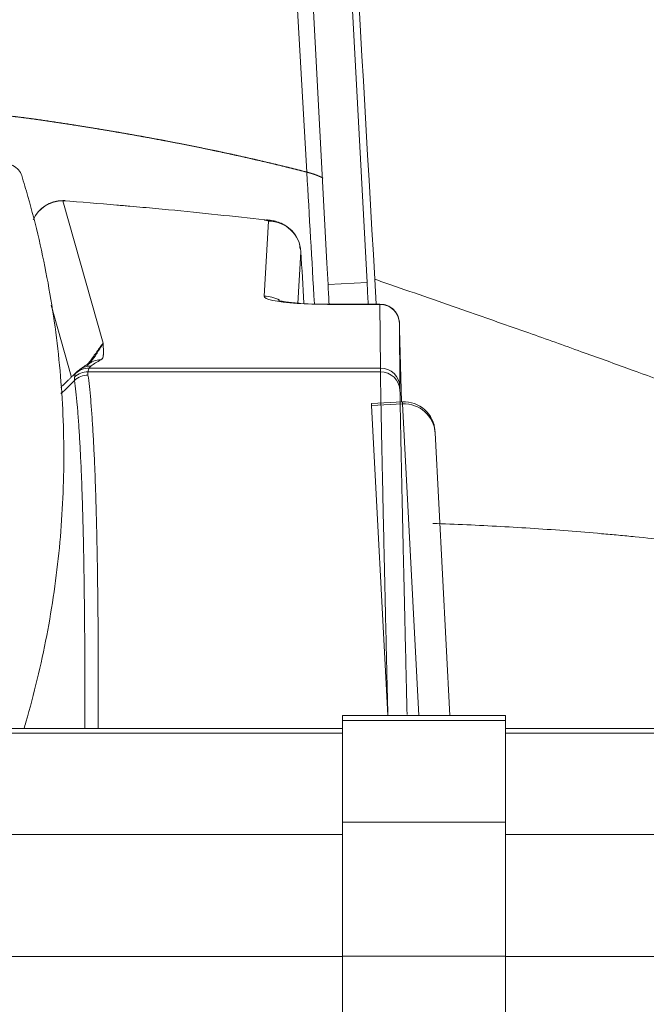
# Model space of a CAD drawing. Header units: millimetres. Extents: x 0 to 594, y 0 to 420.
# Tile 1049 of 1056: x 490.95 to 495.76, y 177.07 to 184.63. Entities that reach past the tile are written whole.
import ezdxf

# ---------------------------------------------------------------- set-up
doc = ezdxf.new("R2010")
doc.units = ezdxf.units.MM
doc.layers.add('1', color=7, linetype='Continuous', true_color=0xffffff)
doc.styles.add('Arial', font='txt')
doc.dimstyles.get("Standard").update_dxf_attribs({"dimtxt": 0.18, "dimasz": 0.18, "dimexe": 0.18, "dimexo": 0.0625, "dimgap": 0.09, "dimtad": 0, "dimtih": 1, "dimtoh": 1, "dimdec": 4, "dimzin": 0, "dimdsep": 46, "dimtxsty": 'Standard', "dimcen": 0.09, "dimadec": 0, "dimazin": 0, "dimtfac": 1, "dimtdec": 4, "dimtofl": 0, "dimtmove": 0, "dimatfit": 3, "dimfxl": 0, "dimtolj": 1, "dimtzin": 0, "dimarcsym": 0})

# ---------------------------------------------------------------- blocks, each defined once
blk = doc.blocks.new('_U3')
at = {"layer": '1', "color": 18, "lineweight": 18}
for p, q in [((427.5249, 148.1683), (427.5249, 219.7488)), ((512.5249, 148.1683), (512.5249, 219.7488)), ((427.5249, 217.7488), (463.9417, 217.7488)), ((512.5249, 217.7488), (476.1081, 217.7488))]:
    blk.add_line(p, q, dxfattribs=at)
at = {"layer": '1', "color": 18}
for points in [[(427.5249, 217.7488), (431.0249, 218.6866), (431.0249, 216.811)], [(512.5249, 217.7488), (509.0249, 216.811), (509.0249, 218.6866)]]:
    blk.add_solid(points, dxfattribs=at)
at = {"layer": '1', "color": 18, "linetype": 'Continuous', "lineweight": 13, "char_height": 3.5, "attachment_point": 7, "line_spacing_factor": 1.047437, "style": 'Arial'}
for s, insert in [('\\fArial|b0|i0;\\W1.0000;1.70', (465.6272, 215.113)), ('\\fArial|b0|i0;\\W1.0000;DEFLATED TUBES WIDTH', (440.3214, 208.0533))]:
    blk.add_mtext(s, dxfattribs=dict(at, insert=insert))

msp = doc.modelspace()

# ---------------------------------------------------------------- linework, layer by layer
at = {"layer": '1', "color": 155, "linetype": 'Continuous', "lineweight": 18}
for p, q in [((492.9921, 194.2866), (493.6137, 182.6086)), ((493.3054, 182.7571), (492.6925, 194.271)), ((493.3141, 182.5931), (493.3054, 182.7571)), ((493.712, 182.443), (493.3108, 182.4431)), ((493.3108, 182.4431), (493.3108, 182.4414)), ((493.8787, 181.6921), (493.8634, 182.2505)), ((493.8845, 181.6924), (493.6467, 181.68)), ((493.6467, 181.68), (493.6476, 181.6639)), ((493.6476, 181.6639), (493.7724, 179.2824)), ((494.1354, 181.4551), (494.1348, 181.4671)), ((494.1354, 181.4551), (494.2493, 179.2824)), ((494.6749, 179.2823), (493.4249, 179.2823)), ((493.4249, 179.2823), (493.4249, 179.2449)), ((493.4249, 179.2449), (493.4249, 178.4653)), ((494.6749, 179.2823), (494.6749, 179.2449)), ((494.6749, 178.4653), (494.6749, 179.2449)), ((493.4244, 179.1823), (446.6253, 179.1823)), ((496.2154, 179.1823), (494.6742, 179.1823)), ((493.4249, 178.4653), (493.4249, 177.4354)), ((494.6749, 177.4354), (494.6749, 178.4653)), ((493.4249, 177.4354), (493.4249, 173.3241)), ((494.6749, 173.3241), (494.6749, 177.4354))]:
    msp.add_line(p, q, dxfattribs=at)
at = {"layer": '1', "color": 155, "linetype": 'Continuous', "lineweight": 13}
for p, q in [((491.2793, 183.2369), (491.588, 182.142)), ((492.8229, 182.5044), (492.8563, 183.0805)), ((493.106, 182.8452), (493.083, 182.4485)), ((493.1048, 182.8547), (493.106, 182.8452)), ((493.3141, 182.5931), (493.6137, 182.6086)), ((491.3421, 181.8906), (491.1885, 182.4356)), ((493.712, 182.4413), (493.3108, 182.4414)), ((493.7159, 181.952), (493.712, 182.4413)), ((493.862, 182.2963), (493.8659, 181.8069)), ((491.4816, 181.9522), (493.7159, 181.952)), ((493.7162, 181.9227), (491.4724, 181.923)), ((493.8854, 181.6764), (493.6476, 181.6639)), ((493.8845, 181.6924), (493.8854, 181.6764)), ((494.0108, 179.2824), (493.8854, 181.6764)), ((494.6749, 179.2449), (493.4249, 179.2449)), ((493.4246, 179.1483), (446.6252, 179.1483)), ((496.1972, 179.1483), (494.6743, 179.1483)), ((494.6749, 178.4653), (493.4249, 178.4653)), ((446.6252, 178.3687), (493.4246, 178.3687)), ((494.6743, 178.3687), (496.1972, 178.3687)), ((493.4248, 177.4324), (446.625, 177.4324)), ((494.6749, 177.4354), (493.4249, 177.4354)), ((496.5545, 177.4324), (494.6742, 177.4324))]:
    msp.add_line(p, q, dxfattribs=at)
at = {"layer": '1', "color": 155, "linetype": 'Continuous', "lineweight": 18}
for centre, radius, start, end in [((491.2793, 182.9886), 0.25, 90, 155.9351), ((491.2793, 182.9886), 0.25, 85.69155, 90), ((493.897, 181.4546), 0.2381, 3, 93)]:
    msp.add_arc(centre, radius, start, end, dxfattribs=at)
at = {"layer": '1', "color": 155, "linetype": 'Continuous', "lineweight": 13}
for centre, major_axis, ratio, start_param, end_param in [((491.2793, 182.9886), (-0.2406, -0.0678), 0.99279, 4.43955, 5.582818), ((493.3237, 182.5055), (0.5008, 0.0016), 0.127942, 3.133759, 4.197402), ((492.8229, 182.256), (0.2496, -0.0145), 0.993293, 1.13345, 1.628385), ((491.4816, 181.8032), (-0.1302, 0.0744), 0.99116, 5.227893, 5.997689), ((491.4965, 181.8191), (-0.0913, 0.119), 0.982255, 5.620193, 6.396472), ((491.5704, 181.8661), (-0.0715, 0.1318), 0.971563, 5.773945, 6.562368), ((493.7159, 181.803), (0.15, 0.0012), 0.993315, 0.018235, 1.562968), ((493.7773, 179.4687), (-0.0612, 2.5), 0.00207, 0.115641, 0.191952), ((490.8429, 181.911), (-0.4929, 0.084), 0.959631, 3.244304, 3.275089), ((491.4725, 181.7758), (-0.1474, 0.0277), 0.980993, 4.894746, 5.660969), ((491.472, 181.7506), (-0.1485, -0.021), 0.978699, 4.575091, 5.336289), ((493.7162, 181.7755), (0.15, 0.0023), 0.98162, 0.01103, 1.556025), ((493.9272, 179.4726), (-0.0612, 2.35), 0.002104, 0.115637, 0.191948), ((493.8976, 181.4426), (0.2378, 0.0125), 0.98314, 0, 1.570796)]:
    msp.add_ellipse(centre, major_axis=major_axis, ratio=ratio, start_param=start_param, end_param=end_param, dxfattribs=at)
at = {"layer": '1', "color": 155, "linetype": 'Continuous', "lineweight": 18}
for centre, major_axis, ratio, start_param, end_param in [((491.2793, 182.9886), (0.0188, 0.2493), 0.54318, 6.283172, 6.421106), ((492.8563, 182.8322), (-0.2496, 0.0145), 0.993293, 3.252137, 4.769977), ((493.317, 182.6455), (-0.026, 0.4997), 0.011296, 1.675288, 1.987198), ((493.6166, 182.6611), (-0.026, 0.4997), 0.011296, 1.675288, 2.021663), ((493.3237, 182.5055), (0.5008, 0.0016), 0.127942, 4.197402, 4.686169), ((493.712, 182.2924), (0.15, 0.0012), 0.993315, 0.018235, 1.562968), ((493.8646, 182.1969), (-0.0026, 0.1), 0.002104, 5.27789, 6.398822)]:
    msp.add_ellipse(centre, major_axis=major_axis, ratio=ratio, start_param=start_param, end_param=end_param, dxfattribs=at)
at = {"layer": '1', "color": 155, "linetype": 'Continuous', "lineweight": 13}
for points in [[(493.1512, 183.4569), (492.9327, 187.2525), (492.7141, 191.0481), (492.4955, 194.8435)], [(493.2095, 182.4445), (493.1901, 182.782), (493.1707, 183.1195), (493.1512, 183.4569)], [(491.4816, 181.9522), (491.4776, 181.9449), (491.4746, 181.9352), (491.4724, 181.923)], [(491.4965, 181.9681), (491.4896, 181.9629), (491.4846, 181.9576), (491.4816, 181.9522)], [(491.5704, 182.0151), (491.5417, 181.9995), (491.517, 181.9839), (491.4965, 181.9681)], [(491.3686, 181.8563), (491.3671, 181.8654), (491.3671, 181.8741), (491.3685, 181.8825)], [(491.3685, 181.8825), (491.3705, 181.8944), (491.3734, 181.9039), (491.3774, 181.911)], [(491.3774, 181.911), (491.3805, 181.9165), (491.3855, 181.9219), (491.3926, 181.9273)], [(491.4724, 181.923), (491.4709, 181.9148), (491.4707, 181.9062), (491.472, 181.8974)], [(491.3686, 181.8563), (491.334, 181.8228), (491.2994, 181.7892), (491.2648, 181.7557)]]:
    msp.add_open_spline(points, degree=3, dxfattribs=at)
at = {"layer": '1', "color": 155, "linetype": 'Continuous', "lineweight": 18}
for points, degree in [([(492.9819, 194.636), (493.216, 190.5718), (493.45, 186.5076), (493.684, 182.4432)], 3), ([(493.106, 182.8452), (493.1137, 182.7135), (493.1213, 182.5817), (493.129, 182.45)], 3), ([(491.5005, 181.9973), (491.4438, 181.9705), (491.4129, 181.9392)], 2), ([(491.3864, 181.9221), (491.3246, 181.8626), (491.2628, 181.803)], 2), ([(491.4046, 181.9337), (491.3898, 181.9207)], 1)]:
    msp.add_open_spline(points, degree=degree, dxfattribs=at)
at = {"layer": '1', "color": 155, "linetype": 'Continuous', "lineweight": 13}
for points, knots in [([(491.1136, 183.8565), (491.1107, 183.857), (491.105, 183.8578), (491.0965, 183.859), (491.088, 183.8602), (491.0794, 183.8614), (491.0709, 183.8626), (491.0623, 183.8638), (491.0538, 183.865), (491.0452, 183.8662), (491.0366, 183.8673), (491.0281, 183.8685), (491.0195, 183.8696), (491.0109, 183.8708), (491.0024, 183.8719), (490.9938, 183.873), (490.9852, 183.8741), (490.9766, 183.8752), (490.968, 183.8762), (490.9594, 183.8773), (490.9508, 183.8784), (490.9422, 183.8794), (490.9336, 183.8805), (490.925, 183.8815), (490.9164, 183.8825), (490.9077, 183.8835), (490.8991, 183.8845), (490.8934, 183.8852), (490.8905, 183.8855)], [0, 0, 0, 0, 0.038462, 0.076923, 0.115385, 0.153846, 0.192308, 0.230769, 0.269231, 0.307693, 0.346154, 0.384616, 0.423077, 0.461539, 0.500001, 0.538462, 0.576924, 0.615385, 0.653847, 0.692308, 0.73077, 0.769231, 0.807693, 0.846154, 0.884616, 0.923077, 0.961539, 1, 1, 1, 1]), ([(492.1838, 183.6746), (492.181, 183.6752), (492.1752, 183.6763), (492.1666, 183.678), (492.158, 183.6797), (492.1494, 183.6813), (492.1408, 183.683), (492.1322, 183.6847), (492.1236, 183.6864), (492.1149, 183.688), (492.1063, 183.6897), (492.0977, 183.6913), (492.089, 183.693), (492.0803, 183.6947), (492.0717, 183.6963), (492.063, 183.698), (492.0543, 183.6996), (492.0456, 183.7012), (492.0369, 183.7029), (492.0282, 183.7045), (492.0195, 183.7062), (492.0107, 183.7078), (492.002, 183.7094), (491.9933, 183.7111), (491.9845, 183.7127), (491.9758, 183.7143), (491.967, 183.7159), (491.9582, 183.7176), (491.9495, 183.7192), (491.9407, 183.7208), (491.9319, 183.7224), (491.9231, 183.724), (491.9143, 183.7256), (491.9055, 183.7272), (491.8967, 183.7288), (491.8878, 183.7304), (491.879, 183.732), (491.8702, 183.7336), (491.8613, 183.7352), (491.8525, 183.7368), (491.8436, 183.7384), (491.8347, 183.7399), (491.8259, 183.7415), (491.817, 183.7431), (491.8081, 183.7447), (491.7992, 183.7463), (491.7903, 183.7478), (491.7814, 183.7494), (491.7725, 183.751), (491.7635, 183.7525), (491.7546, 183.7541), (491.7457, 183.7556), (491.7367, 183.7572), (491.7278, 183.7587), (491.7188, 183.7603), (491.7099, 183.7618), (491.7009, 183.7634), (491.6919, 183.7649), (491.6829, 183.7665), (491.6739, 183.768), (491.6649, 183.7695), (491.6559, 183.7711), (491.6469, 183.7726), (491.6379, 183.7741), (491.6289, 183.7756), (491.6199, 183.7772), (491.6108, 183.7787), (491.6018, 183.7802), (491.5927, 183.7817), (491.5837, 183.7832), (491.5746, 183.7847), (491.5655, 183.7862), (491.5565, 183.7877), (491.5474, 183.7892), (491.5383, 183.7907), (491.5292, 183.7922), (491.5201, 183.7937), (491.511, 183.7952), (491.5019, 183.7967), (491.4927, 183.7982), (491.4836, 183.7996), (491.4745, 183.8011), (491.4653, 183.8026), (491.4562, 183.8041), (491.447, 183.8055), (491.4379, 183.807), (491.4287, 183.8084), (491.4196, 183.8099), (491.4104, 183.8114), (491.4012, 183.8128), (491.392, 183.8143), (491.3828, 183.8157), (491.3736, 183.8172), (491.3644, 183.8186), (491.3552, 183.8201), (491.346, 183.8215), (491.3367, 183.8229), (491.3275, 183.8244), (491.3183, 183.8258), (491.309, 183.8272), (491.2998, 183.8286), (491.2905, 183.8301), (491.2813, 183.8315), (491.272, 183.8329), (491.2627, 183.8343), (491.2534, 183.8357), (491.2442, 183.8371), (491.2349, 183.8385), (491.2256, 183.8399), (491.2163, 183.8413), (491.207, 183.8427), (491.1976, 183.8441), (491.1883, 183.8455), (491.179, 183.8469), (491.1697, 183.8483), (491.1603, 183.8497), (491.151, 183.851), (491.1416, 183.8524), (491.1323, 183.8538), (491.1229, 183.8552), (491.1167, 183.8561), (491.1136, 183.8565)], [0, 0, 0, 0, 0.008397, 0.016795, 0.025192, 0.03359, 0.041988, 0.050387, 0.058786, 0.067185, 0.075584, 0.083983, 0.092383, 0.100783, 0.109183, 0.117583, 0.125984, 0.134385, 0.142786, 0.151187, 0.159589, 0.167991, 0.176393, 0.184795, 0.193198, 0.201601, 0.210004, 0.218407, 0.22681, 0.235214, 0.243617, 0.252021, 0.260425, 0.26883, 0.277234, 0.285639, 0.294043, 0.302448, 0.310853, 0.319258, 0.327664, 0.336069, 0.344475, 0.35288, 0.361286, 0.369692, 0.378098, 0.386504, 0.39491, 0.403316, 0.411722, 0.420129, 0.428535, 0.436942, 0.445348, 0.453755, 0.462161, 0.470568, 0.478974, 0.487381, 0.495788, 0.504194, 0.512601, 0.521008, 0.529414, 0.537821, 0.546228, 0.554634, 0.563041, 0.571447, 0.579854, 0.58826, 0.596667, 0.605073, 0.613479, 0.621886, 0.630292, 0.638698, 0.647104, 0.65551, 0.663915, 0.672321, 0.680727, 0.689132, 0.697537, 0.705942, 0.714348, 0.722752, 0.731157, 0.739562, 0.747966, 0.756371, 0.764775, 0.773179, 0.781583, 0.789986, 0.79839, 0.806793, 0.815196, 0.823599, 0.832001, 0.840404, 0.848806, 0.857208, 0.865609, 0.874011, 0.882412, 0.890813, 0.899214, 0.907614, 0.916014, 0.924414, 0.932814, 0.941213, 0.949612, 0.958011, 0.966409, 0.974808, 0.983205, 0.991603, 1, 1, 1, 1]), ([(493.1512, 183.4569), (493.1487, 183.4576), (493.1436, 183.4589), (493.1359, 183.4608), (493.1282, 183.4628), (493.1206, 183.4648), (493.1129, 183.4667), (493.1052, 183.4687), (493.0975, 183.4706), (493.0898, 183.4726), (493.0821, 183.4745), (493.0744, 183.4765), (493.0666, 183.4784), (493.0589, 183.4803), (493.0511, 183.4823), (493.0434, 183.4842), (493.0356, 183.4862), (493.0278, 183.4881), (493.0201, 183.49), (493.0123, 183.4919), (493.0045, 183.4939), (492.9966, 183.4958), (492.9888, 183.4977), (492.981, 183.4996), (492.9732, 183.5015), (492.9653, 183.5035), (492.9575, 183.5054), (492.9496, 183.5073), (492.9417, 183.5092), (492.9339, 183.5111), (492.926, 183.513), (492.9181, 183.5149), (492.9102, 183.5168), (492.9023, 183.5187), (492.8944, 183.5206), (492.8864, 183.5225), (492.8785, 183.5244), (492.8706, 183.5263), (492.8626, 183.5281), (492.8547, 183.53), (492.8467, 183.5319), (492.8387, 183.5338), (492.8307, 183.5357), (492.8227, 183.5375), (492.8147, 183.5394), (492.8067, 183.5413), (492.7987, 183.5431), (492.7907, 183.545), (492.7827, 183.5469), (492.7746, 183.5487), (492.7666, 183.5506), (492.7585, 183.5524), (492.7504, 183.5543), (492.7424, 183.5561), (492.7343, 183.558), (492.7262, 183.5598), (492.7181, 183.5617), (492.71, 183.5635), (492.7019, 183.5654), (492.6938, 183.5672), (492.6856, 183.569), (492.6775, 183.5709), (492.6694, 183.5727), (492.6612, 183.5745), (492.653, 183.5763), (492.6449, 183.5782), (492.6367, 183.58), (492.6285, 183.5818), (492.6203, 183.5836), (492.6121, 183.5854), (492.6039, 183.5872), (492.5957, 183.5891), (492.5875, 183.5909), (492.5792, 183.5927), (492.571, 183.5945), (492.5628, 183.5963), (492.5545, 183.5981), (492.5462, 183.5999), (492.538, 183.6016), (492.5297, 183.6034), (492.5214, 183.6052), (492.5131, 183.607), (492.5048, 183.6088), (492.4965, 183.6106), (492.4882, 183.6123), (492.4799, 183.6141), (492.4715, 183.6159), (492.4632, 183.6177), (492.4549, 183.6194), (492.4465, 183.6212), (492.4381, 183.6229), (492.4298, 183.6247), (492.4214, 183.6265), (492.413, 183.6282), (492.4046, 183.63), (492.3962, 183.6317), (492.3878, 183.6335), (492.3794, 183.6352), (492.371, 183.637), (492.3625, 183.6387), (492.3541, 183.6404), (492.3457, 183.6422), (492.3372, 183.6439), (492.3287, 183.6456), (492.3203, 183.6473), (492.3118, 183.6491), (492.3033, 183.6508), (492.2948, 183.6525), (492.2863, 183.6542), (492.2778, 183.6559), (492.2693, 183.6577), (492.2608, 183.6594), (492.2523, 183.6611), (492.2438, 183.6628), (492.2352, 183.6645), (492.2267, 183.6662), (492.2181, 183.6679), (492.2095, 183.6696), (492.201, 183.6713), (492.1924, 183.6729), (492.1867, 183.6741), (492.1838, 183.6746)], [0, 0, 0, 0, 0.008401, 0.0168, 0.025197, 0.033595, 0.041993, 0.050391, 0.058789, 0.067187, 0.075586, 0.083985, 0.092384, 0.100783, 0.109183, 0.117582, 0.125982, 0.134382, 0.142782, 0.151182, 0.159583, 0.167983, 0.176384, 0.184785, 0.193186, 0.201587, 0.209988, 0.21839, 0.226792, 0.235193, 0.243595, 0.251997, 0.2604, 0.268802, 0.277204, 0.285607, 0.29401, 0.302413, 0.310815, 0.319219, 0.327622, 0.336025, 0.344428, 0.352832, 0.361235, 0.369639, 0.378043, 0.386447, 0.394851, 0.403255, 0.411659, 0.420063, 0.428467, 0.436872, 0.445276, 0.453681, 0.462085, 0.47049, 0.478895, 0.4873, 0.495704, 0.504109, 0.512514, 0.520919, 0.529324, 0.537729, 0.546135, 0.55454, 0.562945, 0.57135, 0.579755, 0.588161, 0.596566, 0.604971, 0.613377, 0.621782, 0.630188, 0.638593, 0.646998, 0.655404, 0.663809, 0.672215, 0.68062, 0.689026, 0.697431, 0.705837, 0.714242, 0.722647, 0.731053, 0.739458, 0.747863, 0.756269, 0.764674, 0.773079, 0.781485, 0.78989, 0.798295, 0.8067, 0.815105, 0.82351, 0.831915, 0.84032, 0.848725, 0.85713, 0.865534, 0.873939, 0.882344, 0.890748, 0.899153, 0.907557, 0.915961, 0.924366, 0.93277, 0.941174, 0.949578, 0.957982, 0.966386, 0.974789, 0.983193, 0.991597, 1, 1, 1, 1]), ([(493.2749, 183.4109), (493.2748, 183.411), (493.2743, 183.4113), (493.2734, 183.4118), (493.2722, 183.4125), (493.271, 183.4131), (493.2698, 183.4138), (493.2686, 183.4144), (493.2673, 183.4151), (493.2661, 183.4157), (493.2648, 183.4164), (493.2635, 183.417), (493.2622, 183.4177), (493.2609, 183.4183), (493.2596, 183.419), (493.2583, 183.4196), (493.257, 183.4203), (493.2556, 183.4209), (493.2543, 183.4216), (493.2529, 183.4222), (493.2515, 183.4228), (493.2501, 183.4235), (493.2487, 183.4241), (493.2473, 183.4247), (493.2459, 183.4254), (493.2444, 183.426), (493.243, 183.4266), (493.2415, 183.4272), (493.2401, 183.4279), (493.2386, 183.4285), (493.2371, 183.4291), (493.2356, 183.4297), (493.2341, 183.4303), (493.2326, 183.4309), (493.231, 183.4316), (493.2295, 183.4322), (493.2279, 183.4328), (493.2263, 183.4334), (493.2248, 183.434), (493.2232, 183.4346), (493.2216, 183.4352), (493.22, 183.4358), (493.2184, 183.4364), (493.2167, 183.437), (493.2151, 183.4376), (493.2134, 183.4381), (493.2118, 183.4387), (493.2101, 183.4393), (493.2084, 183.4399), (493.2067, 183.4405), (493.205, 183.4411), (493.2033, 183.4416), (493.2016, 183.4422), (493.1998, 183.4428), (493.1981, 183.4434), (493.1963, 183.4439), (493.1946, 183.4445), (493.1928, 183.4451), (493.191, 183.4456), (493.1892, 183.4462), (493.1874, 183.4467), (493.1856, 183.4473), (493.1838, 183.4479), (493.1819, 183.4484), (493.1801, 183.449), (493.1782, 183.4495), (493.1764, 183.45), (493.1745, 183.4506), (493.1726, 183.4511), (493.1707, 183.4517), (493.1688, 183.4522), (493.1669, 183.4527), (493.165, 183.4533), (493.163, 183.4538), (493.1611, 183.4543), (493.1591, 183.4548), (493.1572, 183.4554), (493.1552, 183.4559), (493.1532, 183.4564), (493.1519, 183.4567), (493.1512, 183.4569)], [0, 0, 0, 0, 0.003745, 0.016682, 0.029619, 0.042555, 0.055492, 0.068429, 0.081366, 0.094302, 0.107239, 0.120176, 0.133112, 0.146049, 0.158986, 0.171922, 0.184859, 0.197796, 0.210733, 0.223669, 0.236606, 0.249543, 0.26248, 0.275416, 0.288353, 0.30129, 0.314227, 0.327164, 0.3401, 0.353037, 0.365974, 0.378911, 0.391848, 0.404785, 0.417722, 0.430659, 0.443597, 0.456534, 0.469471, 0.482409, 0.495346, 0.508283, 0.521221, 0.534159, 0.547096, 0.560034, 0.572972, 0.58591, 0.598848, 0.611786, 0.624724, 0.637663, 0.650601, 0.66354, 0.676478, 0.689417, 0.702356, 0.715295, 0.728235, 0.741174, 0.754113, 0.767053, 0.779993, 0.792933, 0.805873, 0.818813, 0.831754, 0.844695, 0.857636, 0.870577, 0.883518, 0.896459, 0.909401, 0.922343, 0.935285, 0.948228, 0.96117, 0.974113, 0.987057, 1, 1, 1, 1]), ([(492.8563, 183.0805), (492.8563, 183.0807), (492.8563, 183.0809), (492.8562, 183.0813), (492.8561, 183.0815), (492.8556, 183.0821), (492.8552, 183.0825), (492.8533, 183.0837), (492.8514, 183.0845), (492.8486, 183.0853), (492.8483, 183.0854), (492.8476, 183.0856), (492.8466, 183.0859), (492.8455, 183.0861), (492.8431, 183.0867), (492.8398, 183.0874), (492.8358, 183.088), (492.8316, 183.0886), (492.8293, 183.0889), (492.8269, 183.0892)], [0, 0, 0, 0, 0.0625, 0.0625, 0.125, 0.125, 0.25, 0.25, 0.5, 0.5, 0.53125, 0.53125, 0.5625, 0.625, 0.625, 0.75, 0.875, 0.875, 1, 1, 1, 1]), ([(491.4664, 181.9737), (491.468, 181.9747), (491.4695, 181.9758), (491.4724, 181.9781), (491.4738, 181.9792), (491.4766, 181.9817), (491.478, 181.9829), (491.4807, 181.9855), (491.482, 181.9868), (491.4845, 181.9894), (491.4858, 181.9908), (491.4882, 181.9934), (491.4894, 181.9947), (491.4928, 181.9986), (491.495, 182.0011), (491.499, 182.006), (491.5009, 182.0084), (491.5046, 182.013), (491.5063, 182.0152), (491.5096, 182.0195), (491.5111, 182.0216), (491.5141, 182.0258), (491.5156, 182.0278), (491.5198, 182.0338), (491.5224, 182.0376), (491.5275, 182.045), (491.5298, 182.0486), (491.5344, 182.0557), (491.5367, 182.0591), (491.541, 182.0659), (491.543, 182.0692), (491.5491, 182.079), (491.553, 182.0852), (491.5605, 182.0974), (491.5641, 182.1034), (491.5712, 182.1149), (491.5746, 182.1205), (491.5797, 182.1287), (491.5814, 182.1314), (491.5839, 182.1355), (491.5851, 182.1375), (491.5864, 182.1394), (491.5872, 182.1407), (491.5876, 182.1414), (491.588, 182.142)], [0, 0, 0, 0, 0.015625, 0.015625, 0.03125, 0.03125, 0.046875, 0.046875, 0.0625, 0.0625, 0.078125, 0.078125, 0.09375, 0.09375, 0.125, 0.125, 0.15625, 0.15625, 0.1875, 0.1875, 0.21875, 0.21875, 0.25, 0.25, 0.3125, 0.3125, 0.375, 0.375, 0.4375, 0.4375, 0.5, 0.5, 0.625, 0.625, 0.75, 0.75, 0.875, 0.875, 0.9375, 0.9375, 0.96875, 0.984375, 0.984375, 1, 1, 1, 1]), ([(491.467, 181.9791), (491.4676, 181.9798), (491.4682, 181.9805), (491.4695, 181.982), (491.4702, 181.9829), (491.4724, 181.9854), (491.4737, 181.987), (491.4762, 181.99), (491.4774, 181.9915), (491.4796, 181.9943), (491.4807, 181.9957), (491.4828, 181.9984), (491.4839, 181.9997), (491.4868, 182.0035), (491.4887, 182.0059), (491.4922, 182.0106), (491.4939, 182.0129), (491.4972, 182.0173), (491.4988, 182.0194), (491.5018, 182.0236), (491.5033, 182.0256), (491.5062, 182.0296), (491.5076, 182.0315), (491.5103, 182.0353), (491.5116, 182.0372), (491.5156, 182.0427), (491.5181, 182.0463), (491.523, 182.0532), (491.5254, 182.0566), (491.53, 182.0632), (491.5323, 182.0664), (491.5368, 182.0727), (491.5389, 182.0758), (491.5454, 182.0848), (491.5495, 182.0906), (491.5576, 182.1019), (491.5616, 182.1073), (491.5693, 182.1178), (491.5731, 182.1228), (491.5806, 182.1327), (491.5843, 182.1374), (491.588, 182.142)], [0, 0, 0, 0, 0.005612, 0.005612, 0.01332, 0.01332, 0.028737, 0.028737, 0.044154, 0.044154, 0.059571, 0.059571, 0.074988, 0.074988, 0.105821, 0.105821, 0.136655, 0.136655, 0.167489, 0.167489, 0.198323, 0.198323, 0.229156, 0.229156, 0.25999, 0.25999, 0.321658, 0.321658, 0.383325, 0.383325, 0.444993, 0.444993, 0.50666, 0.50666, 0.629995, 0.629995, 0.75333, 0.75333, 0.876665, 0.876665, 1, 1, 1, 1]), ([(491.588, 182.142), (491.588, 182.1414), (491.5881, 182.1407), (491.5881, 182.1394), (491.5883, 182.1374), (491.5885, 182.1328), (491.5888, 182.1288), (491.5892, 182.1209), (491.5894, 182.1156), (491.5899, 182.105), (491.5901, 182.0997), (491.5904, 182.0891), (491.5905, 182.0838), (491.5906, 182.0732), (491.5905, 182.0679), (491.5903, 182.06), (491.5901, 182.0573), (491.5898, 182.052), (491.5895, 182.0494), (491.589, 182.0454), (491.5889, 182.0441), (491.5884, 182.0414), (491.5882, 182.0401), (491.5876, 182.0375), (491.5873, 182.0361), (491.5866, 182.0335), (491.5861, 182.0322), (491.5851, 182.0295), (491.5845, 182.0282), (491.5829, 182.0256), (491.582, 182.0243), (491.5797, 182.0216), (491.5783, 182.0203), (491.5749, 182.0177), (491.5728, 182.0164), (491.5704, 182.0151)], [0, 0, 0, 0, 0.015625, 0.015625, 0.03125, 0.0625, 0.125, 0.125, 0.25, 0.25, 0.375, 0.375, 0.5, 0.5, 0.625, 0.625, 0.6875, 0.6875, 0.75, 0.75, 0.78125, 0.78125, 0.8125, 0.8125, 0.84375, 0.84375, 0.875, 0.875, 0.90625, 0.90625, 0.9375, 0.9375, 0.96875, 0.96875, 1, 1, 1, 1]), ([(491.472, 181.8974), (491.4757, 181.8708), (491.4793, 181.8416), (491.4862, 181.7786), (491.4895, 181.7447), (491.4959, 181.672), (491.499, 181.6333), (491.5049, 181.5511), (491.5077, 181.5076), (491.5131, 181.4159), (491.5157, 181.3676), (491.5194, 181.2916), (491.5206, 181.2656), (491.5223, 181.2258), (491.5229, 181.2124), (491.5237, 181.192), (491.524, 181.1852), (491.5246, 181.1715), (491.5248, 181.1646), (491.5273, 181.1022), (491.5294, 181.0446), (491.5332, 180.9253), (491.5349, 180.8636), (491.5382, 180.736), (491.5397, 180.6701), (491.5424, 180.5342), (491.5436, 180.4643), (491.5458, 180.3202), (491.5468, 180.2461), (491.5484, 180.0939), (491.5492, 180.0157), (491.5503, 179.8553), (491.5507, 179.773), (491.551, 179.6464), (491.5511, 179.6037), (491.5512, 179.5172), (491.5512, 179.4735), (491.5511, 179.3849), (491.5511, 179.3401), (491.551, 179.2834), (491.551, 179.272), (491.5509, 179.2492), (491.5508, 179.2238), (491.5508, 179.1983), (491.5508, 179.1842)], [0, 0, 0, 0, 0.067102, 0.067102, 0.134203, 0.134203, 0.201305, 0.201305, 0.268407, 0.268407, 0.335509, 0.335509, 0.369059, 0.369059, 0.385835, 0.385835, 0.394223, 0.394223, 0.40261, 0.40261, 0.469712, 0.469712, 0.536814, 0.536814, 0.603915, 0.603915, 0.671017, 0.671017, 0.738119, 0.738119, 0.805221, 0.805221, 0.872322, 0.872322, 0.905873, 0.905873, 0.939424, 0.939424, 0.972975, 0.972975, 0.981363, 0.981363, 0.98975, 1, 1, 1, 1]), ([(493.7733, 179.2831), (493.7732, 179.2863), (493.7732, 179.2895), (493.772, 179.3391), (493.7709, 179.385), (493.7688, 179.4758), (493.7675, 179.532), (493.7662, 179.5873), (493.7657, 179.6094), (493.7654, 179.6205), (493.7646, 179.6534), (493.7641, 179.6752), (493.7616, 179.7836), (493.7597, 179.868), (493.7559, 180.0322), (493.7541, 180.1121), (493.7505, 180.2674), (493.7488, 180.3429), (493.7455, 180.4893), (493.7424, 180.6313), (493.7394, 180.7645), (493.7366, 180.8932), (493.7353, 180.9554), (493.7327, 181.0752), (493.7314, 181.1329), (493.7291, 181.2438), (493.728, 181.297), (493.7267, 181.3606), (493.7264, 181.3732), (493.726, 181.3919), (493.7259, 181.3981), (493.7257, 181.4103), (493.7255, 181.4164), (493.7249, 181.4467), (493.7245, 181.4704), (493.7231, 181.5393), (493.7222, 181.5826), (493.7207, 181.6643), (493.72, 181.7027), (493.7187, 181.7742), (493.7181, 181.8075), (493.717, 181.8689), (493.7166, 181.8971), (493.7162, 181.9227)], [0, 0, 0, 0, 0.002374, 0.002374, 0.036775, 0.036775, 0.071175, 0.079776, 0.079776, 0.088376, 0.088376, 0.105576, 0.105576, 0.174378, 0.174378, 0.24318, 0.24318, 0.311982, 0.311982, 0.380784, 0.449585, 0.449585, 0.518387, 0.518387, 0.587189, 0.587189, 0.655991, 0.655991, 0.673191, 0.673191, 0.681792, 0.681792, 0.690392, 0.690392, 0.724793, 0.724793, 0.793595, 0.793595, 0.862396, 0.862396, 0.931198, 0.931198, 1, 1, 1, 1]), ([(491.4478, 179.1837), (491.4478, 179.1881), (491.4479, 179.204), (491.4479, 179.2198), (491.448, 179.2425), (491.448, 179.2538), (491.4481, 179.3102), (491.4482, 179.3548), (491.4482, 179.443), (491.4482, 179.4866), (491.4482, 179.5726), (491.4481, 179.6151), (491.4477, 179.7411), (491.4473, 179.8231), (491.4462, 179.9828), (491.4455, 180.0606), (491.4438, 180.2122), (491.4428, 180.2859), (491.4406, 180.4293), (491.4394, 180.499), (491.4366, 180.6342), (491.4351, 180.6998), (491.4319, 180.8269), (491.4301, 180.8884), (491.4263, 181.0071), (491.424, 181.0716), (491.4215, 181.1334), (491.4209, 181.1471), (491.4206, 181.1539), (491.4198, 181.1741), (491.4192, 181.1875), (491.4174, 181.2272), (491.4162, 181.253), (491.4125, 181.3287), (491.4099, 181.3767), (491.4045, 181.4681), (491.4017, 181.5114), (491.3957, 181.5933), (491.3926, 181.6318), (491.3862, 181.7041), (491.3829, 181.7379), (491.3759, 181.8007), (491.3723, 181.8297), (491.3686, 181.8563)], [0, 0, 0, 0, 0.003277, 0.011724, 0.011724, 0.020171, 0.020171, 0.053958, 0.053958, 0.087745, 0.087745, 0.121533, 0.121533, 0.189107, 0.189107, 0.256681, 0.256681, 0.324256, 0.324256, 0.39183, 0.39183, 0.459405, 0.459405, 0.526979, 0.526979, 0.594554, 0.603, 0.603, 0.611447, 0.611447, 0.628341, 0.628341, 0.662128, 0.662128, 0.729702, 0.729702, 0.797277, 0.797277, 0.864851, 0.864851, 0.932426, 0.932426, 1, 1, 1, 1]), ([(493.8662, 181.7794), (493.8666, 181.7542), (493.867, 181.7264), (493.8681, 181.6658), (493.8687, 181.6331), (493.87, 181.5625), (493.8707, 181.5248), (493.8722, 181.4443), (493.8731, 181.4015), (493.8745, 181.3336), (493.8751, 181.3046), (493.8757, 181.2745), (493.8759, 181.2624), (493.8761, 181.2563), (493.8764, 181.2379), (493.8767, 181.2255), (493.878, 181.1628), (493.8791, 181.1104), (493.8815, 181.0012), (493.8827, 180.9443), (493.8853, 180.8262), (493.8866, 180.7649), (493.8895, 180.6381), (493.8924, 180.5068), (493.8956, 180.3669), (493.8989, 180.2226), (493.9006, 180.1483), (493.9042, 179.9953), (493.906, 179.9165), (493.9098, 179.7547), (493.9117, 179.6715), (493.9142, 179.5647), (493.9147, 179.5432), (493.9155, 179.5107), (493.9158, 179.4999), (493.9163, 179.4781), (493.9165, 179.4672), (493.9178, 179.4125), (493.9189, 179.3683), (493.9202, 179.3128), (493.9205, 179.302), (493.9207, 179.2912)], [0, 0, 0, 0, 0.07082, 0.07082, 0.141641, 0.141641, 0.212461, 0.212461, 0.283281, 0.283281, 0.318691, 0.327544, 0.327544, 0.336396, 0.336396, 0.354101, 0.354101, 0.424922, 0.424922, 0.495742, 0.495742, 0.566562, 0.566562, 0.637382, 0.708203, 0.708203, 0.779023, 0.779023, 0.849843, 0.849843, 0.920664, 0.920664, 0.938369, 0.938369, 0.947221, 0.947221, 0.956074, 0.956074, 0.991484, 0.991484, 1, 1, 1, 1])]:
    msp.add_open_spline(points, degree=3, knots=knots, dxfattribs=at)
at = {"layer": '1', "color": 155, "linetype": 'Continuous', "lineweight": 18}
for points, knots in [([(490.9641, 183.4302), (490.9544, 183.4623), (490.9039, 183.5189), (490.7461, 183.5528), (490.5122, 183.531), (490.223, 183.4471), (489.9514, 183.3115), (489.7538, 183.164), (489.6368, 183.0323), (489.605, 182.9375), (489.6109, 182.8933), (489.6138, 182.8828)], [0, 0, 0, 0, 0.111561, 0.23842, 0.348986, 0.489308, 0.64046, 0.739832, 0.855243, 0.963946, 1, 1, 1, 1]), ([(490.9806, 179.1816), (490.9856, 179.1983), (491.0547, 179.4343), (491.1654, 179.895), (491.2628, 180.5707), (491.2969, 181.2513), (491.268, 181.9318), (491.1753, 182.6072), (491.0612, 183.1054), (490.9799, 183.3768), (490.9634, 183.4297)], [0, 0, 0, 0, 0.012085, 0.170548, 0.328879, 0.48711, 0.645281, 0.803429, 0.961589, 1, 1, 1, 1]), ([(492.8269, 183.0892), (492.7101, 183.1032), (492.5903, 183.1167), (492.3445, 183.143), (492.2185, 183.1557), (492.025, 183.1742), (491.9597, 183.1803), (491.8606, 183.1892), (491.8107, 183.1936), (491.7604, 183.198), (491.7268, 183.2009), (491.7099, 183.2024), (491.5578, 183.2153), (491.4199, 183.2264), (491.2793, 183.2369)], [0, 0, 0, 0, 0.25, 0.25, 0.5, 0.5, 0.625, 0.625, 0.6875, 0.71875, 0.71875, 0.75, 0.75, 1, 1, 1, 1]), ([(493.0991, 182.8673), (493.0988, 182.8841), (493.0934, 182.9254), (493.0608, 182.9817), (493.0157, 183.0289), (492.9684, 183.0591), (492.9222, 183.0772), (492.8811, 183.0861), (492.8541, 183.0898), (492.841, 183.0908)], [0, 0, 0, 0, 0.126229, 0.324269, 0.488762, 0.631505, 0.759555, 0.882979, 1, 1, 1, 1]), ([(496.5335, 181.6065), (496.4239, 181.6482), (496.2206, 181.7249), (495.9124, 181.8396), (495.5973, 181.9552), (495.2419, 182.0838), (494.8311, 182.2301), (494.3431, 182.4015), (493.9487, 182.5386), (493.7141, 182.6198), (493.6734, 182.6339)], [0, 0, 0, 0, 0.118391, 0.219332, 0.329948, 0.452754, 0.592948, 0.758034, 0.957987, 1, 1, 1, 1]), ([(493.0926, 182.4502), (493.0495, 182.4536), (492.9899, 182.4591), (492.9428, 182.4677), (492.9342, 182.4702), (492.9341, 182.4703)], [0, 0, 0, 0, 0.464846, 0.808085, 1, 1, 1, 1]), ([(493.8634, 182.2507), (493.8631, 182.2588), (493.8627, 182.2754), (493.8622, 182.2918), (493.862, 182.2966), (493.8618, 182.3006), (493.8616, 182.3041), (493.8603, 182.3198), (493.8537, 182.3471), (493.834, 182.3837), (493.8021, 182.4162), (493.7593, 182.4385), (493.7284, 182.4419), (493.7134, 182.4414)], [0, 0, 0, 0, 0.08742, 0.205585, 0.278925, 0.295047, 0.304958, 0.322408, 0.445072, 0.561922, 0.707716, 0.865418, 1, 1, 1, 1]), ([(496.3894, 180.5737), (496.3205, 180.5826), (496.2516, 180.5913), (496.0127, 180.6202), (495.7995, 180.6436), (495.5855, 180.6643), (495.4999, 180.6723), (495.457, 180.6762), (495.3283, 180.6875), (495.2424, 180.6946), (494.9843, 180.7145), (494.8118, 180.7259), (494.5522, 180.74), (494.4656, 180.7443), (494.2921, 180.7518), (494.2052, 180.7551), (494.1183, 180.7579)], [0, 0, 0, 0, 0.092147, 0.092147, 0.31911, 0.375851, 0.375851, 0.432592, 0.432592, 0.546074, 0.546074, 0.773037, 0.773037, 0.886518, 0.886518, 1, 1, 1, 1])]:
    msp.add_open_spline(points, degree=3, knots=knots, dxfattribs=at)

# ---------------------------------------------------------------- dimensions: what is measured, and where the dimension line sits
at = {"layer": '1', "color": 18, "linetype": 'Continuous', "lineweight": 13}
dim = msp.add_linear_dim(base=(512.5249, 217.7488), p1=(427.5249, 148.1683), p2=(512.5249, 148.1683), text=' <> \\P\\fArial|b0|i0;\\C18;{\\H1.00x;\\fArial|b0|i0;DEFLATED TUBES WIDTH\\fArial|b0|i0;}\\C18;', dimstyle='Standard', override={"dimtxt": 3.5, "dimasz": 3.5, "dimexe": 2, "dimexo": 0, "dimgap": 1.5, "dimtih": 1, "dimtoh": 1, "dimdec": 2, "dimlfac": 0.02, "dimdsep": 46, "dimlunit": 2, "dimtxsty": 'Arial', "dimsah": 1, "dimse1": 0, "dimse2": 0, "dimsd1": 0, "dimsd2": 0, "dimclrd": 18, "dimclre": 18, "dimclrt": 18, "dimtol": 0, "dimtm": -0.1, "dimtfac": 1, "dimtdec": 2, "dimtofl": 1, "dimtmove": 0, "dimlwd": 18, "dimlwe": 18}, dxfattribs=at)
dim.commit()
dim.dimension.update_dxf_attribs({"geometry": '_U3', "text_midpoint": (470.0249, 217.7488), "dimtype": 160})

doc.saveas('drawing.dxf')
